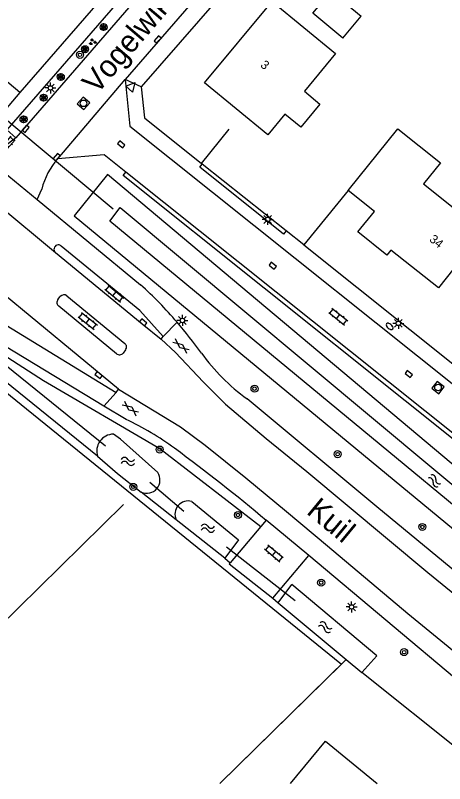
# Model space of a CAD drawing. Extents: x 136000 to 141014, y 402000 to 403500.
# Drawn here: x 137119.1 to 137167.8, y 402000 to 402087.3 of the extents above; entities that cross this region are included whole.
import ezdxf

# ---------------------------------------------------------------- set-up
doc = ezdxf.new("R2010")
doc.units = 0
for name, color, linetype in [('gg-afsc-draadraster', 7, 'Continuous'), ('gg-afsc-lijn draadraster', 7, 'Continuous'), ('gg-afsc-muur', 7, 'Continuous'), ('gg-anno-huisnummerreeks BGT', 7, 'Continuous'), ('gg-anno-openbare ruimte label', 7, 'Continuous'), ('gg-bbg-bijgebouw', 7, 'Continuous'), ('gg-bbg-hoofdgebouw', 7, 'Continuous'), ('gg-knt-bronhoudergrens', 7, 'Continuous'), ('gg-knt-verharding', 7, 'Continuous'), ('gg-knt-verharding nz', 7, 'Continuous'), ('gg-kntw-bovenkant insteek waterloop', 7, 'Continuous'), ('gg-kntw-midden sloot', 7, 'Continuous'), ('gg-kntw-waterlijn', 7, 'Continuous'), ('gg-kwrk-duiker nz buis', 7, 'Continuous'), ('gt-grn-groengrens', 7, 'Continuous'), ('gt-grn-groengrens NZ', 7, 'Continuous'), ('gt-grn-weggrens', 7, 'Continuous'), ('gt-symb-boom', 7, 'Continuous'), ('gt-symb-brandkraan', 7, 'Continuous'), ('gt-symb-gesloten verharding', 7, 'Continuous'), ('gt-symb-groenvak', 7, 'Continuous'), ('gt-symb-klinker verharding', 7, 'Continuous'), ('gt-symb-kolk', 7, 'Continuous'), ('gt-symb-lichtmast', 7, 'Continuous'), ('gt-symb-rioolschacht', 7, 'Continuous'), ('gt-symb-solitaire heester', 7, 'Continuous'), ('gt-symb-waterafsluiter', 7, 'Continuous'), ('gt-symb-watersymbool', 7, 'Continuous')]:
    doc.layers.add(name, color=color, linetype=linetype)

# ---------------------------------------------------------------- blocks, each defined once
blk = doc.blocks.new('gt0-SH')
at = {"layer": 'gt-symb-solitaire heester'}
blk.add_circle((0, 0), 0.4, dxfattribs=at)
for centre, start, end in [((-0.346, 0.2), 270, 30), ((-0.346, -0.2), 330, 90), ((0, 0.4), 210, 330), ((0.346, 0.2), 150, 270), ((0.346, -0.2), 90, 210), ((0, -0.4), 30, 150)]:
    blk.add_arc(centre, 0.4, start, end, dxfattribs=at)
blk = doc.blocks.new('gt0-LMAST')
at = {"layer": 'gt-symb-lichtmast'}
for p, q in [((-0.182, 0.173), (-0.447, 0.438)), ((-0.005, 0.246), (-0.005, 0.621)), ((0.172, 0.173), (0.437, 0.438)), ((-0.255, -0.004), (-0.63, -0.004)), ((-0.182, -0.181), (-0.447, -0.446)), ((-0.005, -0.254), (-0.005, -0.629)), ((0.437, -0.446), (0.172, -0.181)), ((0.245, -0.004), (0.62, -0.004))]:
    blk.add_line(p, q, dxfattribs=at)
blk.add_circle((-0.005, -0.004), 0.25, dxfattribs=at)
blk = doc.blocks.new('gt0-BOOM')
at = {"layer": 'gt-symb-boom'}
for radius in [0.4, 0.2]:
    blk.add_circle((0, 0), radius, dxfattribs=at)
blk = doc.blocks.new('gt0-RS')
at = {"layer": 'gt-symb-rioolschacht'}
blk.add_lwpolyline([(-0.5, -0.5), (0.5, -0.5), (0.5, 0.5), (-0.5, 0.5)], close=True, dxfattribs=at)
blk.add_circle((0, 0), 0.375, dxfattribs=at)
blk = doc.blocks.new('gt0-GRVAK')
at = {"layer": 'gt-symb-groenvak'}
for p, q in [((-0.11, 0.189), (-0.228, 0.24)), ((-0.182, 0.153), (0.088, 0.153)), ((-0.091, 0.211), (-0.156, 0.322)), ((-0.047, 0.214), (-0.047, 0.393)), ((-0.004, 0.211), (0.061, 0.322)), ((0.015, 0.189), (0.133, 0.24)), ((0.262, -0.052), (0.197, 0.059)), ((0.305, -0.049), (0.305, 0.13)), ((0.349, -0.052), (0.414, 0.059)), ((-0.245, -0.228), (-0.363, -0.177)), ((-0.318, -0.264), (-0.047, -0.264)), ((-0.226, -0.206), (-0.291, -0.095)), ((-0.183, -0.203), (-0.183, -0.024)), ((-0.139, -0.206), (-0.074, -0.095)), ((-0.12, -0.228), (-0.002, -0.177)), ((0.243, -0.074), (0.125, -0.023)), ((0.17, -0.11), (0.441, -0.11)), ((0.368, -0.074), (0.486, -0.023))]:
    blk.add_line(p, q, dxfattribs=at)
blk = doc.blocks.new('gt0-WAFSL')
at = {"layer": 'gt-symb-waterafsluiter'}
for p, q in [((-0.5, -0.333), (0, 0.667)), ((0, 0.667), (0.5, -0.333)), ((0.5, -0.333), (-0.5, -0.333))]:
    blk.add_line(p, q, dxfattribs=at)
blk = doc.blocks.new('gt0-KOLK')
at = {"layer": 'gt-symb-kolk'}
blk.add_lwpolyline([(0, 0), (0.375, 0), (0.375, 0.4), (-0.375, 0.4), (-0.375, 0), (0, 0)], dxfattribs=at)
blk = doc.blocks.new('gt0-KL1')
at = {"layer": 'gt-symb-klinker verharding'}
for p, q in [((-1.15, 0.3), (1.15, 0.3)), ((-1, -0.3), (-1, 0.3)), ((-0.5, 0.3), (-0.5, 0.45)), ((0, -0.3), (0, 0.3)), ((0.5, 0.3), (0.5, 0.45)), ((1, -0.3), (1, 0.3)), ((-1.15, -0.3), (1.15, -0.3)), ((-0.5, -0.45), (-0.5, -0.3)), ((0.5, -0.45), (0.5, -0.3))]:
    blk.add_line(p, q, dxfattribs=at)
blk = doc.blocks.new('gt0-BR')
at = {"layer": 'gt-symb-brandkraan'}
for centre, radius, start, end in [((-0.244, 0), 0.206, 107.56694, 252.43307), ((0.599, -2.664), 3, 106.89205, 107.56694), ((0, -0.691), 0.938, 73.10799, 106.89205), ((-0.599, -2.664), 3, 72.43309, 73.10799), ((0.244, 0), 0.206, 287.56695, 72.43309), ((0.599, 2.664), 3, 252.43307, 253.10797), ((0, 0.691), 0.938, 253.10797, 286.89206), ((-0.599, 2.664), 3, 286.89206, 287.56695)]:
    blk.add_arc(centre, radius, start, end, dxfattribs=at)
blk = doc.blocks.new('gt0-WA')
at = {"layer": 'gt-symb-watersymbool'}
for centre, start, end in [((-0.323, 0.022), 28.07249, 151.92751), ((0.427, 0.422), 208.07248, 331.92751), ((-0.323, -0.428), 28.07249, 151.92751), ((0.427, -0.028), 208.07248, 331.92751)]:
    blk.add_arc(centre, 0.425, start, end, dxfattribs=at)
blk = doc.blocks.new('gt0-GESVH1')
at = {"layer": 'gt-symb-gesloten verharding'}
for p, q in [((-0.992, -0.261), (0.008, 0.239)), ((0.008, -0.261), (-0.992, 0.239)), ((0.008, 0.239), (1.008, -0.261)), ((1.008, 0.239), (0.008, -0.261))]:
    blk.add_line(p, q, dxfattribs=at)

msp = doc.modelspace()

# ---------------------------------------------------------------- linework, layer by layer
at = {"layer": 'gg-afsc-draadraster'}
for p in [(137156.659, 402014.126), (137142.287, 402000)]:
    msp.add_line(p, (137156.112, 402013.588), dxfattribs=at)
at = {"layer": 'gg-afsc-lijn draadraster'}
msp.add_line((137142.287, 402000), (137156.659, 402014.126), dxfattribs=at)
at = {"layer": 'gg-afsc-muur'}
for p, q in [((137140.239, 402070.487), (137143.354, 402074.398)), ((137140.31, 402070.43), (137140.239, 402070.487)), ((137149.847, 402062.836), (137140.31, 402070.43)), ((137156.9, 402067.42), (137151.833, 402061.255)), ((137151.833, 402061.255), (137149.847, 402062.836))]:
    msp.add_line(p, q, dxfattribs=at)
at = {"layer": 'gg-bbg-bijgebouw'}
msp.add_line((137156.296, 402084.73), (137158.358, 402087.254), dxfattribs=at)
msp.add_lwpolyline([(137156.296, 402084.73), (137152.869, 402087.578), (137154.953, 402090.085), (137158.358, 402087.254)], dxfattribs=at)
at = {"layer": 'gg-bbg-hoofdgebouw'}
for points in [[(137148.25, 402088.92), (137155.43, 402082.98), (137151.91, 402078.72), (137153.68, 402077.25), (137151.51, 402074.62), (137149.696, 402076.118), (137147.74, 402073.75), (137140.58, 402079.67), (137148.25, 402088.92)], [(137156.9, 402067.42), (137162.52, 402074.43), (137167.36, 402070.56), (137165.46, 402068.18), (137172.24, 402062.75), (137167.14, 402056.37), (137161.75, 402060.66), (137161.28, 402060.08), (137157.99, 402062.71), (137159.86, 402065.05), (137156.9, 402067.42)], [(137150.328, 402000), (137154.31, 402004.82), (137160.166, 402000)]]:
    msp.add_lwpolyline(points, dxfattribs=at)
at = {"layer": 'gg-knt-bronhoudergrens'}
msp.add_lwpolyline([(137066.322, 402082.767), (137062.407, 402075.608), (137067.085, 402073.05), (137071.929, 402080.799), (137080.27, 402074.591), (137096.604, 402061.892), (137120.347, 402042.619), (137142.522, 402024.619), (137156.112, 402013.588)], dxfattribs=at)
at = {"layer": 'gg-knt-verharding'}
for p, q in [((137140.928, 402100.63), (137118.098, 402074.332)), ((137140.592, 402098.212), (137119.109, 402073.428)), ((137119.598, 402078.571), (137114.237, 402072.392)), ((137118.098, 402074.332), (137119.109, 402073.428)), ((137109.101, 402072.366), (137123.63, 402060.371)), ((137115.482, 402071.362), (137121.543, 402066.393)), ((137211.745, 402005.497), (137131.617, 402069.523)), ((137121.543, 402066.393), (137122.077, 402067.588)), ((137121.543, 402066.393), (137133.297, 402056.713)), ((137151.833, 402061.255), (137202.83, 402020.5)), ((137130.8, 402044.838), (137114.219, 402058.512)), ((137123.909, 402055.02), (137124.176, 402055.367)), ((137124.935, 402055.455), (137131.504, 402050.046)), ((137130.564, 402048.868), (137123.998, 402054.27)), ((137135.643, 402050.535), (137135.882, 402050.815)), ((137129.125, 402042.925), (137117.939, 402049.702)), ((137131.582, 402049.302), (137131.316, 402048.945)), ((137130.525, 402044.481), (137130.8, 402044.838)), ((137131.65, 402041.395), (137129.125, 402042.925)), ((137147.578, 402029.931), (137146.969, 402029.217)), ((137152.407, 402025.931), (137147.578, 402029.931)), ((137146.969, 402029.217), (137143.465, 402025.109)), ((137148.331, 402021.065), (137152.407, 402025.931)), ((137173.632, 402008.079), (137152.407, 402025.931)), ((137143.465, 402025.109), (137143.353, 402024.978)), ((137143.353, 402024.978), (137148.331, 402021.065))]:
    msp.add_line(p, q, dxfattribs=at)
for points in [[(137163.957, 402111.015), (137148.74, 402096.88), (137133.37, 402079.22)], [(137138.099, 402102.093), (137139.086, 402101.035), (137119.598, 402078.571)], [(137133.37, 402079.22), (137133.73, 402075.67), (137140.239, 402070.487)], [(137131.617, 402069.523), (137129.18, 402071.47), (137123.882, 402071.043)], [(137149.847, 402062.836), (137149.54, 402062.46), (137140.02, 402070.07), (137140.31, 402070.43)], [(137135.882, 402050.815), (137133.232, 402053.79), (137124.291, 402061.115)], [(137123.63, 402060.371), (137133.466, 402052.286), (137135.643, 402050.535)], [(137112.653, 402056.536), (137118.044, 402052.103), (137130.525, 402044.481)], [(137179.195, 402015.74), (137160.136, 402031.481), (137145.396, 402043.745)]]:
    msp.add_lwpolyline(points, dxfattribs=at)
for centre, radius, start, end in [((137130.136, 402065.577), 8.306, 138.84443, 165.98762), ((137123.956, 402060.747), 0.498, 47.66308, 229.09852), ((137099.888, 402019.982), 49.652, 40.84442, 47.71134), ((137124.295, 402054.685), 0.511, 139.06852, 234.46638), ((137124.601, 402055.021), 0.547, 52.35907, 140.86785), ((137099.848, 402019.984), 49.681, 35.66464, 40.81279), ((137131.198, 402049.638), 0.51, 318.86512, 53.10479), ((137130.902, 402049.281), 0.533, 230.70222, 320.99047), ((137159.352, 402062.833), 23.646, 215.95246, 233.82696), ((137117.868, 402011.988), 32.477, 53.56703, 64.88887), ((137006.939, 401861.588), 219.359, 50.12355, 53.58579)]:
    msp.add_arc(centre, radius, start, end, dxfattribs=at)
at = {"layer": 'gg-knt-verharding nz'}
for points in [[(137162.607, 402112.461), (137147.28, 402098.18), (137131.54, 402080.04)], [(137131.54, 402080.04), (137132.06, 402074.74), (137225.63, 402000)], [(137135.643, 402050.535), (137137.269, 402049.025), (137140.426, 402045.678), (137142.949, 402043.119), (137147.571, 402039.235), (137152.198, 402035.472), (137165.929, 402023.993), (137170.646, 402020.175), (137175.214, 402016.442), (137179.822, 402012.719), (137182.537, 402010.735), (137186.306, 402008.166), (137189.883, 402005.597)], [(137130.8, 402044.838), (137137.823, 402040.555), (137140.656, 402038.468), (137145.261, 402034.744), (137149.884, 402030.921), (137154.544, 402027.028), (137163.674, 402019.341), (137168.249, 402015.588), (137175.879, 402009.25), (137178.851, 402006.612), (137182.006, 402003.541), (137185.316, 402000)]]:
    msp.add_lwpolyline(points, dxfattribs=at)
at = {"layer": 'gg-kntw-bovenkant insteek waterloop'}
for p, q in [((137139.127, 402032.067), (137144.422, 402027.724)), ((137142.856, 402025.615), (137137.353, 402030.003)), ((137144.422, 402027.724), (137142.856, 402025.615)), ((137148.945, 402020.554), (137150.493, 402022.633)), ((137148.945, 402020.554), (137156.659, 402014.126)), ((137156.659, 402014.126), (137158.45, 402012.634))]:
    msp.add_line(p, q, dxfattribs=at)
for points in [[(137129.55, 402069.25), (137125.76, 402064.53), (137201.72, 402001.76), (137204.81, 402006), (137129.55, 402069.25)], [(137135.246, 402035.373), (137131.001, 402039.168), (137130.219, 402039.727)], [(137128.405, 402037.207), (137130.684, 402035.268), (137133.375, 402033.121)], [(137158.45, 402012.634), (137160.14, 402014.527), (137150.493, 402022.633)]]:
    msp.add_lwpolyline(points, dxfattribs=at)
for centre, radius, start, end in [((137130.249, 402037.792), 1.935, 90.89968, 197.60453), ((137133.976, 402034.525), 1.527, 246.81049, 33.74875), ((137138.691, 402030.647), 1.485, 72.92001, 205.72213)]:
    msp.add_arc(centre, radius, start, end, dxfattribs=at)
at = {"layer": 'gg-kntw-midden sloot'}
msp.add_line((137099.031, 402000), (137131.375, 402031.717), dxfattribs=at)
at = {"layer": 'gg-kntw-waterlijn'}
msp.add_lwpolyline([(137130.979, 402065.506), (137202.72, 402005.616), (137201.742, 402004.445), (137129.821, 402063.932), (137130.979, 402065.506)], dxfattribs=at)
at = {"layer": 'gg-kwrk-duiker nz buis'}
for p, q in [((137113.261, 402079.482), (137130.188, 402065.331)), ((137129.302, 402038.36), (137085.346, 402073.899)), ((137138.213, 402030.948), (137134.356, 402034.249)), ((137143.075, 402026.924), (137150.879, 402020.828))]:
    msp.add_line(p, q, dxfattribs=at)
at = {"layer": 'gt-grn-groengrens'}
for p, q in [((137119.598, 402078.571), (137117.646, 402080.189)), ((137137.353, 402030.003), (137133.375, 402033.121)), ((137142.856, 402025.615), (137143.465, 402025.109)), ((137148.331, 402021.065), (137148.945, 402020.554)), ((137170.781, 402002.759), (137158.45, 402012.634))]:
    msp.add_line(p, q, dxfattribs=at)
for points in [[(137128.405, 402037.207), (137087.861, 402070.056), (137084.331, 402072.759)], [(137211.745, 402005.497), (137211.432, 402005.106), (137131.305, 402069.132), (137131.617, 402069.523)]]:
    msp.add_lwpolyline(points, dxfattribs=at)
at = {"layer": 'gt-grn-groengrens NZ'}
msp.add_lwpolyline([(137075.717, 402085.07), (137082.624, 402080.619), (137092.162, 402070.505), (137098.905, 402064.009), (137115.843, 402049.949), (137122.257, 402045.837), (137135.495, 402038.108), (137146.969, 402029.217)], dxfattribs=at)
at = {"layer": 'gt-grn-weggrens'}
for p, q in [((137123.882, 402071.043), (137131.54, 402080.04)), ((137133.37, 402079.22), (137131.54, 402080.04)), ((137135.882, 402050.815), (137137.449, 402052.455)), ((137130.525, 402044.481), (137129.125, 402042.925))]:
    msp.add_line(p, q, dxfattribs=at)
msp.add_lwpolyline([(137119.109, 402073.428), (137117.456, 402072.138), (137116.225, 402071.6), (137115.482, 402071.362)], dxfattribs=at)

# ---------------------------------------------------------------- block references
at = {"layer": 'gt-symb-boom'}
for p in [(137126.416, 402082.845), (137146.25, 402044.889), (137135.475, 402037.976), (137155.682, 402037.451), (137132.468, 402033.736), (137144.368, 402030.54), (137165.305, 402029.182), (137153.818, 402022.839), (137163.243, 402014.949)]:
    msp.add_blockref('gt0-BOOM', p, dxfattribs=at)
at = {"layer": 'gt-symb-brandkraan', "rotation": 141.4922170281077}
msp.add_blockref('gt0-BR', (137161.589, 402051.986), dxfattribs=at)
at = {"layer": 'gt-symb-gesloten verharding'}
for p, rotation in [((137137.899, 402049.752), -38.54346272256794), ((137132.136, 402042.653), -38.543462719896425)]:
    msp.add_blockref('gt0-GESVH1', p, dxfattribs=dict(at, rotation=rotation))
at = {"layer": 'gt-symb-groenvak'}
msp.add_blockref('gt0-GRVAK', (137127.839, 402084.306), dxfattribs=at)
at = {"layer": 'gt-symb-klinker verharding'}
for p, rotation in [((137118.068, 402072.534), 48.72788342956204), ((137130.328, 402055.692), -39.48286402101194), ((137155.758, 402053.086), -38.62400399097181), ((137127.303, 402052.588), -38.910397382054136), ((137148.44, 402026.152), 140.35582504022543)]:
    msp.add_blockref('gt0-KL1', p, dxfattribs=dict(at, rotation=rotation))
at = {"layer": 'gt-symb-kolk'}
for p, rotation in [((137135.377, 402084.473), 49.137593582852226), ((137120.409, 402074.312), 49.98904227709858), ((137130.976, 402072.516), -38.704570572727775), ((137123.927, 402071.098), 49.05673786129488), ((137148.193, 402058.719), -38.704570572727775), ((137133.466, 402052.286), -39.40224128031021), ((137128.662, 402046.593), 140.5977587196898), ((137163.646, 402046.403), -38.704570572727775)]:
    msp.add_blockref('gt0-KOLK', p, dxfattribs=dict(at, rotation=rotation))
at = {"layer": 'gt-symb-lichtmast'}
for p in [(137123.062, 402079.086), (137147.743, 402064.133), (137138.058, 402052.654), (137162.592, 402052.317), (137157.276, 402020.089)]:
    msp.add_blockref('gt0-LMAST', p, dxfattribs=at)
at = {"layer": 'gt-symb-rioolschacht'}
for p, rotation in [((137126.815, 402077.334), 49.05673786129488), ((137167.093, 402045.021), -38.704570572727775)]:
    msp.add_blockref('gt0-RS', p, dxfattribs=dict(at, rotation=rotation))
at = {"layer": 'gt-symb-solitaire heester'}
for p in [(137129.096, 402086.004), (137126.989, 402083.489), (137124.235, 402080.332), (137122.284, 402077.978), (137120.003, 402075.516)]:
    msp.add_blockref('gt0-SH', p, dxfattribs=at)
at = {"layer": 'gt-symb-waterafsluiter', "rotation": -41.067356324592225}
msp.add_blockref('gt0-WAFSL', (137132.217, 402079.19), dxfattribs=at)
at = {"layer": 'gt-symb-watersymbool'}
for p in [(137131.79, 402036.626), (137140.89, 402029.042)]:
    msp.add_blockref('gt0-WA', p, dxfattribs=at)
for p, rotation in [((137166.653, 402034.448), -39.96704993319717), ((137154.249, 402017.805), -24.003190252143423)]:
    msp.add_blockref('gt0-WA', p, dxfattribs=dict(at, rotation=rotation))

# ---------------------------------------------------------------- texts
at = {"layer": 'gg-anno-huisnummerreeks BGT'}
for s, rotation, p in [('3', 320.4, (137146.839, 402081.56)), ('34', 321.5, (137166.031, 402061.726))]:
    msp.add_text(s, height=1, rotation=rotation, dxfattribs=at).set_placement(p)
at = {"layer": 'gg-anno-openbare ruimte label'}
for s, rotation, p in [('Vogelwikke', 49.5, (137128.339, 402078.271)), ('Kuil', 320.5, (137152.034, 402030.77))]:
    msp.add_text(s, height=2.5, rotation=rotation, dxfattribs=at).set_placement(p)

doc.saveas('drawing.dxf')
